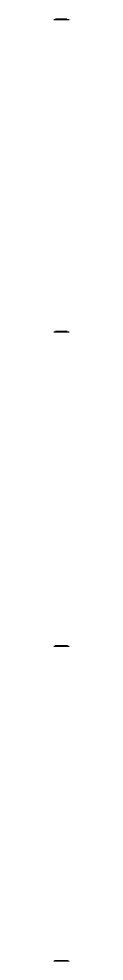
# Model space of a CAD drawing. Extents: x 1131015 to 1136271, y 133453 to 174329.
# Drawn here: x 1133718 to 1133742, y 169577 to 171080 of the extents above; entities that cross this region are included whole.
import ezdxf

# ---------------------------------------------------------------- set-up
doc = ezdxf.new("R2010")
doc.units = 0
doc.layers.add('DESIGN - PUBLIC HEARING - Shapes', color=7, linetype='Continuous')

msp = doc.modelspace()

# ---------------------------------------------------------------- linework, layer by layer
at = {"layer": 'DESIGN - PUBLIC HEARING - Shapes'}
for p, q in [((1133718.4, 171078.4), (1133730.4, 171078.7)), ((1133720.9, 171079.5), (1133730.4, 171079.7)), ((1133730.4, 171079.7), (1133739, 171079.5)), ((1133730.4, 171078.7), (1133742.4, 171078.4)), ((1133718.4, 170580.6), (1133730.4, 170580.8)), ((1133720.7, 170581.6), (1133730.4, 170581.8)), ((1133730.4, 170581.8), (1133739.2, 170581.6)), ((1133730.4, 170580.8), (1133742.4, 170580.6)), ((1133718.4, 170079.4), (1133730.4, 170079.7)), ((1133720.1, 170080.5), (1133730.4, 170080.7)), ((1133730.4, 170080.7), (1133740.1, 170080.5)), ((1133730.4, 170079.7), (1133742.4, 170079.4)), ((1133718.4, 169577.4), (1133730.4, 169577.7)), ((1133719.5, 169578.4), (1133730.4, 169578.7)), ((1133730.4, 169578.7), (1133741, 169578.4)), ((1133730.4, 169577.7), (1133742.4, 169577.4))]:
    msp.add_line(p, q, dxfattribs=at)

doc.saveas('drawing.dxf')
